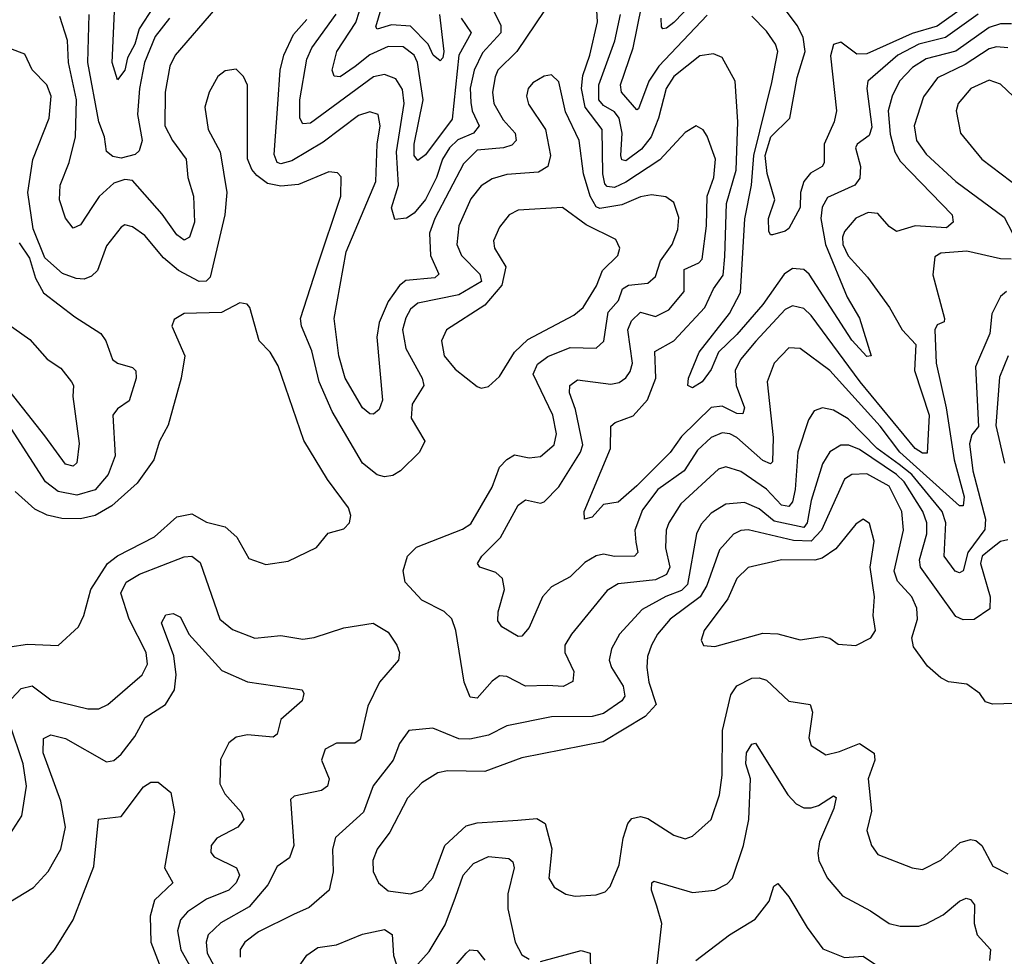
# Model space of a CAD drawing. Extents: x 1552294 to 1694791, y 811929 to 917222.
# Tile 262 of 643: x 1577731 to 1580386, y 896897 to 899421. Entities that reach past the tile are written whole.
import ezdxf

# ---------------------------------------------------------------- set-up
doc = ezdxf.new("R2010")
doc.units = 0

msp = doc.modelspace()

# ---------------------------------------------------------------- linework, layer by layer
at = {"layer": '0CON10XD'}
for points in [[(1579645, 899569.5), (1579495, 899413), (1579475, 899398), (1579465, 899395.6), (1579461.1, 899401.1), (1579460.6, 899425)], [(1580355, 899511.2), (1580205, 899403.6), (1580136.9, 899383.1), (1580015, 899328.4), (1579988.1, 899328.1), (1579945, 899360), (1579925, 899354), (1579917.1, 899322.9), (1579932.9, 899175), (1579927.3, 899145), (1579900.2, 899085), (1579900.4, 899035), (1579894.3, 899025), (1579863.1, 899006.9), (1579845.1, 898984.9), (1579836.5, 898955), (1579835.1, 898914.9), (1579805, 898858.1), (1579795, 898850.5), (1579761.2, 898841.2), (1579755, 898841.2), (1579750.8, 898850.8), (1579750.2, 898885), (1579767, 898935), (1579746.1, 899006.1), (1579741.4, 899055), (1579756, 899105), (1579807.2, 899155), (1579827.4, 899265), (1579848.4, 899335), (1579843.7, 899373.7), (1579827.7, 899405), (1579760.7, 899495)], [(1578921, 899425), (1578948.8, 899385), (1578914.9, 899325.1), (1578897.5, 899152.5), (1578825, 899056.4), (1578805, 899041.5), (1578794.6, 899054.6), (1578794.9, 899085), (1578819.4, 899205), (1578803.8, 899305), (1578795, 899325.2), (1578765, 899347.7), (1578725, 899348.7), (1578675, 899325.9), (1578635.3, 899294.7), (1578595, 899266.6), (1578578.9, 899268.9), (1578573.4, 899285), (1578586.5, 899335), (1578637.3, 899412.7), (1578657.2, 899475)], [(1578259.2, 899450.8), (1578150.7, 899325), (1578136.2, 899295), (1578123, 899225), (1578122.6, 899135), (1578142.8, 899095), (1578180, 899045), (1578184.8, 898995), (1578199.7, 898945), (1578202.5, 898875), (1578188.9, 898835), (1578175, 898826.8), (1578155, 898840.6), (1578115, 898897), (1578035, 898987.7), (1578015, 898989.7), (1577985, 898980.5), (1577945.7, 898944.3), (1577927.2, 898917.2), (1577895, 898868.2), (1577875, 898858.8), (1577855, 898885.6), (1577839, 898935), (1577840.2, 898975), (1577864.6, 899035.4), (1577882, 899105), (1577884.3, 899205), (1577863, 899305), (1577860, 899365), (1577839.6, 899429.6)], [(1578092, 899455), (1578053.7, 899396.3), (1578041.3, 899355), (1578021.9, 899318.1), (1578015, 899284.6), (1577995, 899258.9), (1577980.6, 899305), (1577987.7, 899462.3)], [(1579146.4, 899445), (1579071.2, 899335), (1579020.5, 899285), (1579013.3, 899266.7), (1579005.9, 899225), (1579009.3, 899195), (1579035, 899150.7), (1579066.7, 899115), (1579069.8, 899095), (1579057.7, 899082.3), (1579035.7, 899075), (1578965, 899069.1), (1578927.8, 899032.2), (1578850.5, 898885), (1578836, 898845), (1578838.4, 898785), (1578861.1, 898735), (1578850, 898725), (1578772.4, 898717.6), (1578755, 898704.1), (1578725, 898661.6), (1578700.2, 898605), (1578694.4, 898565), (1578709.4, 898395), (1578700.2, 898369.8), (1578685, 898357.8), (1578675, 898358.5), (1578655, 898374.6), (1578608.5, 898455), (1578591.5, 898515), (1578579.5, 898615), (1578611.3, 898795), (1578691, 898985), (1578694.8, 899085.2), (1578703, 899135), (1578697.7, 899165), (1578675, 899172.8), (1578645, 899162.9), (1578549.6, 899090.4), (1578465, 899040.2), (1578435, 899032), (1578425, 899036), (1578417.7, 899057.7), (1578427.1, 899192.9), (1578433.9, 899285), (1578443.2, 899325), (1578469.3, 899380.7), (1578505, 899420.9)], [(1579008.4, 899445), (1579028.3, 899405), (1579028.6, 899385), (1578979.1, 899330.9), (1578956.2, 899285), (1578946, 899236), (1578947.2, 899197.2), (1578950.9, 899175), (1578970.2, 899135), (1578954.9, 899115.1), (1578912.9, 899097.1), (1578890.3, 899075), (1578871.5, 899045), (1578854.7, 898995), (1578825, 898936.4), (1578795, 898899), (1578774.1, 898885.9), (1578742.6, 898882.6), (1578733.8, 898913.8), (1578752.8, 898975), (1578747, 899065), (1578768.1, 899195), (1578762.9, 899232.9), (1578745, 899261.4), (1578715, 899273), (1578685, 899266.7), (1578515, 899141.9), (1578495, 899139.6), (1578486.4, 899155), (1578486.8, 899205), (1578505.4, 899314.6), (1578519, 899345), (1578584.2, 899435.8)], [(1578863.2, 899435), (1578874.5, 899335), (1578872.3, 899317.7), (1578865, 899310), (1578846.2, 899325), (1578832.3, 899355), (1578785, 899403.3), (1578733.6, 899406.4), (1578695.4, 899395.4), (1578691.1, 899401.1), (1578710, 899465)], [(1580404.4, 898775.6), (1580375, 898776.2), (1580285, 898797.3), (1580215, 898791.5), (1580198.5, 898781.5), (1580193.1, 898733.1), (1580224.2, 898615), (1580223.8, 898606.2), (1580205, 898598.6), (1580198.5, 898585), (1580202, 898495), (1580228.7, 898375), (1580250.7, 898235), (1580277.6, 898135), (1580275, 898110.8), (1580265, 898110.8), (1580104.4, 898255), (1580050.8, 898325), (1579915, 898475.2), (1579835, 898534.6), (1579805, 898536.4), (1579765.3, 898495), (1579746.5, 898445), (1579762.5, 898295), (1579760.4, 898229.6), (1579755, 898223.9), (1579735, 898232.9), (1579665, 898295.2), (1579645.4, 898305), (1579625, 898307.1), (1579595, 898294.4), (1579559, 898261), (1579522.5, 898205), (1579451.6, 898155), (1579409.9, 898100.1), (1579389.4, 898045), (1579392.7, 898012.7), (1579398, 897985), (1579388.6, 897975), (1579335, 897973.8), (1579305, 897980.7), (1579285, 897976.2), (1579255, 897957.6), (1579215, 897919.1), (1579165, 897892), (1579140.7, 897865), (1579105, 897782.9), (1579085, 897759.2), (1579075, 897758.6), (1579031.2, 897785), (1579020.5, 897800.5), (1579020.9, 897825), (1579038.2, 897885), (1579032.7, 897915), (1579015, 897931.1), (1578972, 897945), (1578965.7, 897955), (1578977.3, 897975), (1579027.5, 898025), (1579075, 898112.5), (1579095, 898126.4), (1579135, 898118.2), (1579145, 898121.3), (1579185, 898161.5), (1579243.1, 898255), (1579249.3, 898275), (1579230, 898370), (1579213.3, 898415), (1579214.7, 898435), (1579235, 898450), (1579325, 898438.1), (1579347, 898443), (1579365, 898455.4), (1579377.3, 898472.7), (1579383, 898495), (1579370.6, 898585), (1579380.9, 898609.1), (1579405, 898632.2), (1579445, 898620.7), (1579480.9, 898639.1), (1579522.2, 898687.8), (1579522.9, 898747.1), (1579562.5, 898765), (1579570.9, 898775), (1579582.7, 898865), (1579584.5, 898945), (1579602.5, 898995), (1579607.4, 899045), (1579585, 899106.7), (1579574, 899124), (1579555, 899134.4), (1579525, 899116.5), (1579457.3, 899042.7), (1579365, 898982.4), (1579335, 898968.7), (1579315, 898971.5), (1579308.7, 898978.7), (1579303.5, 899005), (1579301.9, 899125), (1579256, 899185), (1579246.2, 899235), (1579249.4, 899270.6), (1579268.5, 899325), (1579288.8, 899415), (1579287, 899445)], [(1579585, 899433), (1579454.3, 899295), (1579427.4, 899255), (1579399.3, 899180.7), (1579395, 899177.5), (1579353.5, 899225), (1579351.1, 899245), (1579384.9, 899345), (1579407.9, 899455)], [(1578134.9, 899425.1), (1578096.2, 899375), (1578068.1, 899305), (1578054.3, 899235), (1578049, 899165), (1578061.1, 899095), (1578052.9, 899067.1), (1578042.6, 899057.4), (1578005, 899047.5), (1577982.2, 899052.2), (1577965.4, 899065.4), (1577959.6, 899105), (1577944.6, 899145), (1577915.1, 899305), (1577918.6, 899435)], [(1580405, 899409.3), (1580375, 899409.2), (1580345, 899399.9), (1580255, 899335.9), (1580175, 899314.9), (1580138.1, 899291.9), (1580103.5, 899255), (1580083, 899215), (1580073, 899175), (1580077.8, 899112.2), (1580090.8, 899065), (1580105, 899039.3), (1580245.3, 898895), (1580247.9, 898875), (1580229.7, 898859.7), (1580145.2, 898864.8), (1580095, 898850), (1580075, 898863.3), (1580045, 898898.6), (1580018.5, 898901.5), (1579985, 898886.2), (1579955, 898850), (1579949.7, 898835), (1579950.5, 898815), (1579965, 898784.2), (1580016.5, 898726.5), (1580076.1, 898645), (1580110, 898585), (1580147.4, 898545), (1580143.8, 898475), (1580182.8, 898355), (1580177.9, 898252.1), (1580165, 898252.5), (1580145, 898265.3), (1579996.8, 898445), (1579865, 898623.1), (1579845, 898642.5), (1579815, 898650), (1579795, 898639.3), (1579715.9, 898554.1), (1579674.4, 898505), (1579660.4, 898475), (1579662.8, 898435), (1579685.2, 898375), (1579681.1, 898358.9), (1579665, 898359.2), (1579625, 898379.5), (1579595, 898375.6), (1579515, 898297.4), (1579485.3, 898254.7), (1579395, 898164.4), (1579345, 898120.7), (1579305, 898114.5), (1579275, 898080), (1579253.8, 898075), (1579253.1, 898095), (1579324.2, 898265), (1579324.5, 898325), (1579336.2, 898335), (1579385, 898353.4), (1579423.8, 898396.2), (1579446.2, 898455), (1579443.2, 898526.8), (1579495, 898555.7), (1579578.7, 898645), (1579602, 898695), (1579627.7, 898732.3), (1579632.5, 898782.5), (1579637.2, 898925), (1579662.9, 899015), (1579667.3, 899145), (1579659.8, 899255), (1579625, 899318.8), (1579601.3, 899328.7), (1579565, 899323.2), (1579495, 899267.6), (1579474.5, 899235), (1579453.7, 899155), (1579433.5, 899105), (1579407.9, 899072.1), (1579365, 899040.2), (1579355, 899043.2), (1579351.6, 899055), (1579355.6, 899115), (1579347.6, 899155), (1579335, 899172.8), (1579305, 899189.5), (1579292.2, 899205), (1579292.9, 899245), (1579336, 899364), (1579351.4, 899435)], [(1580314.9, 899435.1), (1580227.1, 899372.9), (1580155, 899355.1), (1580098.7, 899325), (1580017.7, 899255), (1580014.9, 899235), (1580028.8, 899131.2), (1580021.7, 899108.3), (1579988.8, 899085), (1579984.4, 899075.6), (1579998.3, 899025), (1579996, 898994), (1579982.6, 898975), (1579908.8, 898941.2), (1579894.9, 898915.1), (1579891.5, 898885), (1579903.6, 898815), (1579962.5, 898672.5), (1579995, 898616.5), (1580026.9, 898515), (1580015, 898513.3), (1579975, 898556.8), (1579859.8, 898735), (1579845, 898747.6), (1579815, 898750.4), (1579792.2, 898735), (1579735, 898653), (1579665, 898572.2), (1579614.9, 898525.1), (1579595, 898477.7), (1579570.8, 898445), (1579545, 898428.5), (1579532.2, 898435), (1579534.7, 898455), (1579563.2, 898525), (1579645, 898628.6), (1579674.9, 898685.1), (1579685.9, 898884.1), (1579703.9, 898975), (1579710.7, 899055), (1579758.6, 899251.4), (1579775.2, 899334.8), (1579769, 899355), (1579745, 899389.7), (1579705, 899430.3)], [(1579285, 898535.3), (1579305.9, 898554.1), (1579317.3, 898632.7), (1579345.8, 898664.2), (1579356.2, 898695), (1579372.9, 898705), (1579425, 898711.1), (1579445, 898728.9), (1579459.1, 898770.9), (1579490.3, 898815), (1579505.7, 898855), (1579507.9, 898887.9), (1579495, 898927.8), (1579473.4, 898943.4), (1579435, 898948.8), (1579405, 898943), (1579355, 898922), (1579295, 898911.7), (1579285, 898916.3), (1579268.8, 898945), (1579251, 899005), (1579239.3, 899095), (1579202.5, 899172.5), (1579185, 899252.9), (1579165, 899272.1), (1579145, 899268.2), (1579115, 899250.4), (1579102.2, 899235), (1579097.2, 899215), (1579102.9, 899192.9), (1579148.4, 899125), (1579162.1, 899055), (1579154.7, 899025), (1579129.8, 899010.2), (1579045, 899003.3), (1579005, 898991.9), (1578975, 898972.9), (1578947.8, 898937.8), (1578915.2, 898865), (1578909.6, 898815), (1578922.6, 898785), (1578971.8, 898735), (1578976.1, 898715), (1578915, 898679.3), (1578805, 898657), (1578785, 898640.4), (1578772.5, 898617.5), (1578763.7, 898585), (1578771.9, 898535), (1578816.7, 898455), (1578820.8, 898435), (1578789, 898385), (1578786.9, 898346.9), (1578823.6, 898285), (1578809.1, 898255), (1578757.7, 898205), (1578737.3, 898192.7), (1578715, 898188.6), (1578695, 898193.9), (1578655.6, 898225.6), (1578573.5, 898365), (1578538.9, 898445), (1578518.4, 898528.4), (1578491.3, 898595), (1578488.7, 898615), (1578533.3, 898755), (1578597, 898945), (1578597.5, 898997.5), (1578587.6, 899007.6), (1578565, 899010.4), (1578483.3, 898976.7), (1578435, 898971.7), (1578398.9, 898978.9), (1578370.9, 899000.9), (1578356.9, 899016.9), (1578345.5, 899045.5), (1578345, 899243.8), (1578335, 899267.5), (1578315, 899287.1), (1578285, 899283.1), (1578265, 899267.5), (1578242.2, 899225), (1578230.5, 899185), (1578239.6, 899125), (1578272, 899065), (1578289.5, 898955), (1578284, 898895), (1578245, 898726.9), (1578233.6, 898716.4), (1578215, 898715.2), (1578159.1, 898745), (1578118.8, 898778.8), (1578068.7, 898838.7), (1578035, 898862.9), (1578015, 898867.5), (1578005, 898861.9), (1577965, 898811.4), (1577940.8, 898745), (1577925, 898729.4), (1577905, 898721.8), (1577883.1, 898723.1), (1577846.8, 898736.8), (1577798.9, 898778.9), (1577767.5, 898857.5), (1577753.4, 898955), (1577766.3, 899043.7), (1577810.7, 899155), (1577815.7, 899215), (1577804.1, 899245), (1577765, 899285.6), (1577745, 899327.5), (1577705, 899343.1)], [(1580394.8, 899344.8), (1580365, 899347.7), (1580345, 899341.9), (1580280.5, 899299.5), (1580205.6, 899264.4), (1580167.6, 899212.4), (1580143.1, 899135), (1580149.4, 899095), (1580175, 899058.6), (1580255, 898984.2), (1580385, 898888.2), (1580408.1, 898845)], [(1580461.7, 899165), (1580375, 899246.9), (1580345, 899257.3), (1580295.5, 899235), (1580260.9, 899195), (1580255.5, 899175), (1580267.9, 899115), (1580325.4, 899045), (1580455.7, 898945.7)], [(1578975, 898427.5), (1578995, 898432.5), (1579025, 898459.2), (1579065.3, 898525), (1579101.6, 898558.4), (1579225.2, 898624.8), (1579250.3, 898645), (1579286.3, 898703.7), (1579302.5, 898745), (1579343.8, 898785), (1579349.1, 898805), (1579338.4, 898828.4), (1579258, 898868), (1579195, 898914.7), (1579075, 898907.2), (1579050.5, 898895), (1579025, 898861.4), (1579008.5, 898825), (1579011.6, 898805), (1579042, 898755), (1579031.3, 898705), (1578985, 898651), (1578882.1, 898585), (1578868, 898555), (1578876, 898515), (1578905, 898478.8), (1578965, 898432.5), (1578975, 898427.5)], [(1577729.6, 898819.6), (1577757.9, 898777.9), (1577773.8, 898723.8), (1577795.8, 898685), (1577879.8, 898619.8), (1577950, 898575), (1577963.9, 898555), (1577981.2, 898505), (1577995, 898494.7), (1578035, 898483.5), (1578044, 898474), (1578045.2, 898455), (1578026.8, 898393.2), (1577995, 898372.1), (1577982, 898355), (1577989, 898245), (1577969.8, 898195), (1577935, 898153.4), (1577885, 898139), (1577835, 898149.3), (1577800.4, 898175), (1577665, 898384.2)], [(1580391.8, 898688.2), (1580375.5, 898675), (1580351.7, 898628.3), (1580346.8, 898575), (1580307.8, 898485), (1580315.7, 898324.3), (1580297.8, 898302.2), (1580292.2, 898277.8), (1580300.6, 898205), (1580335.4, 898075), (1580333.6, 898046.4), (1580287.5, 897985), (1580275, 897935.8), (1580265, 897930.5), (1580253.1, 897935), (1580223.8, 897975), (1580228.1, 898065), (1580218, 898095), (1580136.8, 898195), (1580102.1, 898222.1), (1580043, 898265), (1579965, 898344.8), (1579925, 898368.2), (1579895.3, 898374.7), (1579873.1, 898366.9), (1579857.6, 898342.4), (1579829.4, 898255), (1579822.2, 898155), (1579815, 898121.5), (1579805, 898108.4), (1579785, 898112.6), (1579745, 898155.5), (1579675, 898202.9), (1579635, 898215.9), (1579615, 898209.4), (1579513.9, 898116.1), (1579481.7, 898065), (1579474.3, 898045), (1579472.5, 897997.5), (1579483.7, 897945), (1579475, 897925.7), (1579445, 897911.6), (1579345, 897900), (1579315, 897882.8), (1579218.5, 897765), (1579200.8, 897735), (1579201.3, 897715), (1579225.4, 897664.6), (1579222.9, 897637.1), (1579196.3, 897623.7), (1579155, 897626.3), (1579095, 897624.8), (1579045, 897650.9), (1579025, 897652.7), (1579005, 897638.5), (1578965, 897592.2), (1578945.4, 897595.4), (1578929.1, 897635), (1578907.2, 897775), (1578895.9, 897805.9), (1578876, 897826), (1578815, 897856.5), (1578770.9, 897905), (1578765.5, 897935.5), (1578776.8, 897975), (1578800.6, 897999.4), (1578925, 898047.8), (1578947.5, 898062.5), (1579005, 898160.6), (1579024.7, 898215), (1579044.6, 898235.4), (1579065, 898248), (1579105, 898240), (1579135, 898243.4), (1579172.1, 898275), (1579178.4, 898305), (1579168.5, 898355), (1579115.6, 898465), (1579127.5, 898492.5), (1579155, 898513.3), (1579215, 898537.3), (1579285, 898535.3)], [(1577705, 897730.8), (1577751.9, 897738.1), (1577835, 897734.4), (1577890, 897785), (1577904.4, 897815), (1577922.6, 897885), (1577968.4, 897955), (1577995, 897976.1), (1578095, 898027.1), (1578155, 898080.6), (1578195, 898089.4), (1578235, 898066.8), (1578285, 898053.8), (1578316.6, 898026.6), (1578349.1, 897969.1), (1578395, 897952.5), (1578455, 897961.2), (1578531.7, 897998.3), (1578563.2, 898036.8), (1578605, 898048.6), (1578620, 898065), (1578624.2, 898085), (1578617.5, 898105), (1578561.3, 898181.3), (1578497, 898287), (1578428.3, 898488.3), (1578406.4, 898525), (1578376.7, 898555), (1578352, 898645), (1578344.3, 898654.3), (1578325, 898657.8), (1578275, 898631.5), (1578175, 898628.6), (1578147.7, 898612.3), (1578141.2, 898595), (1578176.2, 898515), (1578166.9, 898455), (1578131.9, 898328.1), (1578108.5, 898285), (1578093.1, 898235), (1578048.2, 898171.8), (1577979.6, 898110.4), (1577935, 898084.8), (1577895, 898075.9), (1577845, 898076.7), (1577805.1, 898085.1), (1577771.7, 898101.7), (1577718.8, 898148.8)], [(1577694, 898605), (1577758.8, 898558.8), (1577805, 898506.2), (1577841.9, 898481.9), (1577871.1, 898445), (1577876.7, 898435), (1577874.6, 898405), (1577891.7, 898278.3), (1577885, 898226.9), (1577875, 898217.5), (1577855, 898222.8), (1577799.1, 898299.1), (1577692.1, 898435)], [(1580396.2, 898515), (1580372.7, 898457.3), (1580363, 898327), (1580385.9, 898225.9)], [(1580395, 898019.1), (1580375, 898014.7), (1580350, 897995), (1580326.1, 897975), (1580321.4, 897955), (1580347.6, 897865), (1580347.1, 897832.9), (1580304.7, 897804.7), (1580275, 897803.4), (1580255, 897812.7), (1580159.5, 897945), (1580157.4, 897965), (1580176.8, 898035), (1580177.1, 898065), (1580165.9, 898095), (1580115.9, 898175), (1580095.2, 898195.2), (1579995, 898262.1), (1579966.2, 898273.8), (1579945, 898274), (1579915, 898255.9), (1579895.9, 898224.1), (1579864.9, 898125.1), (1579854.6, 898065), (1579845, 898052.4), (1579765, 898069.5), (1579725, 898102.4), (1579685, 898119.8), (1579635, 898115.2), (1579595, 898090.7), (1579568.5, 898061.5), (1579556, 898035), (1579531.8, 897898.2), (1579515, 897882.1), (1579473.3, 897866.7), (1579409, 897831), (1579348.1, 897765), (1579326.8, 897725), (1579320.2, 897695), (1579326.4, 897675), (1579358.3, 897625), (1579362.4, 897597.6), (1579354.7, 897585), (1579305, 897551.3), (1579275, 897543.1), (1579165, 897542.1), (1579045, 897517.5), (1578995, 897493), (1578945, 897482.2), (1578915, 897482.8), (1578845, 897511.3), (1578780, 897505), (1578755, 897470), (1578738.2, 897425), (1578684, 897356), (1578658.2, 897285), (1578582.7, 897217.3), (1578574.7, 897185), (1578576.1, 897123.9), (1578565.2, 897074.8), (1578512.1, 897027.9), (1578469.4, 897009.4), (1578375, 896962.5), (1578338.2, 896935), (1578325.4, 896915), (1578325.4, 896894.6)], [(1580475, 897579.5), (1580353.8, 897576.2), (1580335, 897582.5), (1580320, 897605), (1580285, 897630), (1580235, 897636.7), (1580215, 897647.3), (1580179, 897679), (1580140.9, 897730.9), (1580136.7, 897755), (1580151.5, 897805), (1580150, 897835), (1580136.3, 897865), (1580097.5, 897907.5), (1580088.7, 897935), (1580113.8, 898045), (1580109.3, 898095), (1580075, 898163.4), (1580015, 898196.5), (1579975, 898195.2), (1579955, 898182.7), (1579892.7, 898045), (1579865, 898015.3), (1579817.6, 898017.6), (1579695, 898045.6), (1579675, 898044.3), (1579655.5, 898034.5), (1579618, 897992), (1579583.7, 897896.3), (1579565.8, 897865), (1579485.1, 897804.9), (1579450.7, 897765), (1579435, 897735.6), (1579423.9, 897705), (1579421.8, 897675), (1579427.4, 897635), (1579447.4, 897575), (1579417.2, 897542.8), (1579304, 897475), (1579085, 897431.1), (1578985, 897394.8), (1578885, 897396.2), (1578858.5, 897391.5), (1578815.8, 897364.2), (1578776.8, 897323.2), (1578728.8, 897231.2), (1578695.3, 897185), (1578683.4, 897155), (1578684.6, 897125), (1578698.9, 897095), (1578725, 897073.5), (1578785, 897065.5), (1578815, 897074.5), (1578845, 897108.2), (1578877.2, 897195), (1578935, 897248.6), (1578965, 897256.2), (1579073.8, 897263.8), (1579125, 897268.3), (1579147.9, 897255), (1579166, 897186), (1579157.7, 897107.7), (1579172.6, 897082.6), (1579203.8, 897063.8), (1579228.5, 897058.5), (1579285, 897062.1), (1579309.7, 897070.3), (1579323.3, 897085), (1579347.2, 897142.8), (1579358.4, 897215), (1579370.6, 897255), (1579381.9, 897268.1), (1579405, 897273.5), (1579425, 897267.9), (1579495, 897222.9), (1579525, 897213.1), (1579545, 897220.8), (1579595, 897265.7), (1579618.3, 897331.7), (1579624.8, 897385.2), (1579625.9, 897505), (1579648.7, 897601.3), (1579665, 897625.2), (1579705, 897646), (1579725, 897647.5), (1579745, 897640.7), (1579805, 897583.8), (1579862.2, 897575), (1579868.4, 897555), (1579859.1, 897485), (1579864.6, 897464.6), (1579905, 897440), (1579941.3, 897448.7), (1579995, 897470), (1580035, 897443.8), (1580036.8, 897425), (1580018.9, 897375), (1580027.6, 897287.6), (1580015.5, 897235.5), (1580028.1, 897195), (1580045, 897171.4), (1580137.5, 897135), (1580165, 897130.8), (1580215, 897155.6), (1580266.9, 897203.1), (1580295, 897211.1), (1580308.5, 897208.5), (1580325, 897195.5), (1580355, 897140), (1580395, 897118.7)], [(1579605, 897731.5), (1579735, 897767.8), (1579775.3, 897765.3), (1579835, 897749.6), (1579895, 897758.8), (1579915, 897753.8), (1579937.7, 897737.7), (1579985, 897734), (1580026, 897755), (1580038.5, 897775), (1580032, 897815), (1580036.2, 897865), (1580023.9, 897945), (1580035.2, 898015), (1580022.7, 898062.7), (1580005, 898074.4), (1579985, 898061.1), (1579931.3, 897995), (1579895, 897969.5), (1579875, 897964.4), (1579785, 897965.2), (1579695, 897944.1), (1579665, 897914.6), (1579640.1, 897859.9), (1579576.4, 897775), (1579568.6, 897748.6), (1579575, 897734.2), (1579605, 897731.5)], [(1577709.3, 897590.7), (1577735, 897618.4), (1577765, 897625.3), (1577815, 897587.6), (1577915, 897563.6), (1577945, 897563.2), (1577968.9, 897575), (1578061.8, 897655), (1578075.6, 897684.4), (1578072.2, 897715), (1578026.3, 897805), (1578003.8, 897875), (1578018.4, 897905), (1578053.8, 897926.2), (1578175, 897973.1), (1578195, 897974.7), (1578218.1, 897958.1), (1578270.5, 897805), (1578305, 897777.6), (1578365, 897754), (1578435, 897761.6), (1578495, 897751.3), (1578525, 897755.4), (1578605, 897781.8), (1578684.6, 897794.6), (1578725, 897770.6), (1578748.1, 897735), (1578755.6, 897715), (1578752.9, 897695), (1578701.5, 897635), (1578669.4, 897570.6), (1578649.4, 897480.6), (1578635, 897470.8), (1578585, 897470.7), (1578554.7, 897455.3), (1578544.7, 897425.3), (1578565.9, 897375), (1578561.5, 897355), (1578545, 897343.2), (1578471.4, 897328.6), (1578461.1, 897318.9), (1578470, 897195), (1578458.2, 897161.8), (1578425, 897138.5), (1578400.6, 897089.4), (1578350.2, 897029.8), (1578273.3, 896986.7), (1578239.8, 896955), (1578234.4, 896935), (1578236.6, 896905), (1578280, 896825)], [(1577681.2, 897028.8), (1577768.1, 897081.9), (1577808.2, 897125), (1577842.1, 897185), (1577854.8, 897245), (1577842.5, 897315), (1577794.8, 897445.2), (1577795, 897484), (1577815, 897493.1), (1577855, 897483.5), (1577965, 897420.8), (1577985, 897424.6), (1578005, 897441.5), (1578041.4, 897488.6), (1578069.6, 897540.4), (1578124.7, 897575), (1578148.3, 897615), (1578152.8, 897655), (1578146.6, 897706.6), (1578113.9, 897795), (1578125, 897817.3), (1578145, 897820.8), (1578165, 897810.5), (1578187.2, 897765), (1578276.6, 897666.6), (1578345, 897636.7), (1578492.5, 897615), (1578496.9, 897605), (1578492.9, 897585), (1578435.5, 897535), (1578425.5, 897495), (1578415, 897487.1), (1578345, 897493.3), (1578315, 897487.6), (1578295, 897471.8), (1578272.9, 897427.1), (1578271.1, 897361.1), (1578284.5, 897334.5), (1578327.9, 897285), (1578335.5, 897265), (1578319.5, 897245), (1578262.5, 897215), (1578247.5, 897195), (1578246.4, 897176.4), (1578255.7, 897165), (1578315.5, 897135.5), (1578324.2, 897115), (1578314.8, 897095), (1578295.3, 897075), (1578235, 897051.1), (1578183.3, 897016.7), (1578164.8, 896995), (1578157, 896965), (1578165.8, 896914.2), (1578221.7, 896815)], [(1577704.5, 897225), (1577737.3, 897275), (1577749.7, 897355), (1577740.7, 897415), (1577703.9, 897525)], [(1579450.1, 896875), (1579462.6, 896985), (1579448.6, 897031.4), (1579434.3, 897075), (1579435.5, 897094.5), (1579441.2, 897098.8), (1579545, 897068.6), (1579605.2, 897074.8), (1579638.3, 897091.7), (1579652.5, 897107.5), (1579683, 897195), (1579696.9, 897265), (1579701.5, 897375), (1579689.3, 897415), (1579691.1, 897445), (1579705, 897468.6), (1579715, 897471.2), (1579801.8, 897331.8), (1579825, 897307.3), (1579845, 897297.2), (1579865, 897296.4), (1579885, 897302.7), (1579925, 897329.5), (1579932.5, 897325), (1579926.5, 897295), (1579887.4, 897205), (1579882.6, 897175), (1579885.9, 897155), (1579908, 897108), (1579949.3, 897059.3), (1580025, 897019.4), (1580075, 896985.3), (1580105, 896978.1), (1580155, 896978.2), (1580175, 896984.1), (1580221.3, 897008.7), (1580264.7, 897045), (1580283.1, 897053.1), (1580295, 897050), (1580305.3, 897035), (1580304.7, 896985), (1580312.6, 896955), (1580348.2, 896915), (1580346.1, 896885)], [(1577785, 896867.7), (1577825, 896914.5), (1577875.8, 896995), (1577931, 897139), (1577943.6, 897266.4), (1578005, 897273.5), (1578065, 897353.1), (1578085, 897365.8), (1578105, 897366), (1578138.3, 897338.3), (1578148.5, 897285), (1578121.2, 897135), (1578144.5, 897095), (1578095, 897047.7), (1578083.1, 897005), (1578084.8, 896935), (1578111.6, 896865)], [(1578805, 896875.4), (1578835, 896909.5), (1578878.7, 896981.3), (1578906, 897056), (1578927, 897115), (1578955, 897147.2), (1578995, 897165.9), (1579050.2, 897160.2), (1579060.9, 897150.9), (1579064.6, 897135), (1579047, 897065), (1579047.3, 897025), (1579066.9, 896935), (1579085, 896901.1), (1579105, 896888.8)], [(1579554.5, 896885), (1579645, 896954.4), (1579713.6, 896996.4), (1579751.5, 897045), (1579764.1, 897085.9), (1579775, 897092.5), (1579805, 897056.9), (1579854.1, 896974.1), (1579896.4, 896916.4), (1579955, 896893.4), (1580005, 896897.5), (1580068, 896855)], [(1578474.5, 896855.5), (1578505, 896899.6), (1578535, 896920.3), (1578585, 896927.6), (1578655, 896956), (1578715, 896968.8), (1578735.6, 896955.6), (1578738.7, 896898.7), (1578746.6, 896876.6)], [(1578801.4, 896748.6), (1578935, 896905.4), (1578945, 896913.8), (1578965, 896912.3), (1578985, 896886.2)], [(1579135, 896883.1), (1579245, 896912.1), (1579268.9, 896905), (1579270.3, 896855)]]:
    msp.add_lwpolyline(points, dxfattribs=at)

doc.saveas('drawing.dxf')
